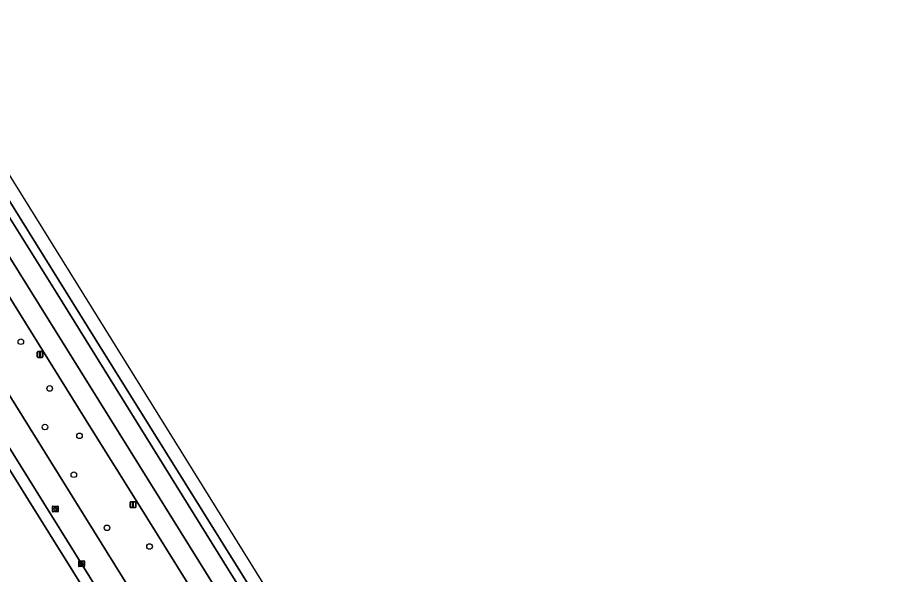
# Model space of a CAD drawing. Extents: x 158132 to 159664, y 385256 to 387218.
# Drawn here: x 159281.4 to 159436.4, y 386434 to 386531.1 of the extents above; entities that cross this region are included whole.
import ezdxf

# ---------------------------------------------------------------- set-up
doc = ezdxf.new("R2010")
doc.units = 0
for name, color, linetype in [('IMGEO_Berm_groen', 7, 'Continuous'), ('IMGEO_Berm_open', 7, 'Continuous'), ('IMGEO_Boom', 7, 'Continuous'), ('IMGEO_Kolk', 7, 'Continuous'), ('IMGEO_Lichtmast', 7, 'Continuous'), ('IMGEO_Loofbos', 7, 'Continuous'), ('IMGEO_Rijbaan_lokaal_open', 7, 'Continuous'), ('IMGEO_Rijbaan_regionaal_gesloten', 7, 'Continuous'), ('IMGEO_Rioolput', 7, 'Continuous'), ('IMGEO_Voetpad_open', 7, 'Continuous')]:
    doc.layers.add(name, color=color, linetype=linetype)

msp = doc.modelspace()

# ---------------------------------------------------------------- linework, layer by layer
at = {"layer": 'IMGEO_Berm_groen'}
for points in [[(159450.9, 386207.96), (159427.26, 386246.56), (159425.1, 386250), (159405.9, 386280.49), (159387.21, 386310.53), (159345.73, 386377.33), (159334.62, 386395.01), (159326.35, 386408.09), (159320.18, 386417.89), (159312.88, 386429.61), (159302.23, 386446.71), (159294.43, 386459.19), (159268.99, 386500), (159264.8, 386506.73), (159232.99, 386557.93)], [(159237.38, 386533.49), (159256.22, 386503.4), (159258.34, 386500), (159274.93, 386473.31), (159298.35, 386435.69), (159305.08, 386424.92), (159316.19, 386407.15), (159337.12, 386373.76), (159339.93, 386369.27), (159350.12, 386352.97), (159352.77, 386348.74), (159360.58, 386336.26), (159392.53, 386284.71), (159414.26, 386250), (159436.59, 386214.4)]]:
    msp.add_lwpolyline(points, dxfattribs=at)
at = {"layer": 'IMGEO_Berm_open'}
msp.add_lwpolyline([(159326.37, 386424.73), (159294.97, 386475.13), (159279.46, 386500), (159265.17, 386522.91), (159244.66, 386555.67), (159234.98, 386571.21), (159233.96, 386572.84), (159232.64, 386572.02), (159233.68, 386570.42), (159242.94, 386555.56), (159253.77, 386538.11), (159277.62, 386500), (159288.12, 386483.23), (159318.51, 386434.33), (159340.68, 386398.8), (159342.02, 386399.64)], close=True, dxfattribs=at)
at = {"layer": 'IMGEO_Boom'}
for centre in [(159281.98, 386474.61), (159287.01, 386466.45), (159286.19, 386459.72), (159292.21, 386458.18), (159291.22, 386451.4), (159297.01, 386442.13), (159304.43, 386438.87)]:
    msp.add_circle(centre, 0.489, dxfattribs=at)
at = {"layer": 'IMGEO_Kolk'}
for p, q in [((159292.07, 386435.46), (159292.07, 386436.31)), ((159292.14, 386436.38), (159292.99, 386436.38)), ((159292.55, 386436.16), (159292.58, 386436.16)), ((159293.07, 386436.31), (159293.07, 386435.46)), ((159292.99, 386435.38), (159292.14, 386435.38)), ((159292.32, 386435.88), (159292.32, 386435.89)), ((159292.76, 386435.84), (159292.36, 386435.84)), ((159292.37, 386435.93), (159292.77, 386435.93)), ((159292.58, 386435.6), (159292.55, 386435.6)), ((159292.81, 386435.89), (159292.81, 386435.88))]:
    msp.add_line(p, q, dxfattribs=at)
for points in [[(159292.07, 386435.46), (159292.07, 386436.31)], [(159292.14, 386436.38), (159292.99, 386436.38)], [(159293.07, 386436.31), (159293.07, 386435.46)], [(159292.99, 386435.38), (159292.14, 386435.38)]]:
    msp.add_lwpolyline(points, dxfattribs=at)
for centre, radius, start, end in [((159292.14, 386436.31), 0.0765, 91.552, 178.448), ((159292.14, 386436.31), 0.0765, 91.552, 178.448), ((159292.99, 386436.31), 0.0765, 1.552, 88.448), ((159292.99, 386436.31), 0.0765, 1.552, 88.448), ((159292.14, 386435.46), 0.0765, 181.552, 268.448), ((159292.14, 386435.46), 0.0765, 181.552, 268.448), ((159292.37, 386435.89), 0.0403, 85.8775, 175.7526), ((159292.36, 386435.88), 0.0366, 178.938, 274.7102), ((159292.77, 386435.88), 0.043, 264.8664, 352.4533), ((159292.77, 386435.89), 0.0386, 1.7309, 96.639), ((159292.99, 386435.46), 0.0765, 271.552, 358.448), ((159292.99, 386435.46), 0.0765, 271.552, 358.448)]:
    msp.add_arc(centre, radius, start, end, dxfattribs=at)
for centre, major_axis, ratio, start_param, end_param in [((159292.55, 386435.88), (-0.387, 0.002), 0.722429, 4.712389, 7.853982), ((159292.58, 386435.88), (-0.39, 0.002), 0.717154, 1.570796, 4.712389)]:
    msp.add_ellipse(centre, major_axis=major_axis, ratio=ratio, start_param=start_param, end_param=end_param, dxfattribs=at)
at = {"layer": 'IMGEO_Lichtmast'}
for p, q in [((159284.83, 386471.98), (159284.83, 386472.78)), ((159284.83, 386472.78), (159284.83, 386471.98)), ((159284.93, 386472.88), (159285.72, 386472.88)), ((159285.72, 386472.88), (159284.93, 386472.88)), ((159285.72, 386471.88), (159284.93, 386471.88)), ((159284.93, 386471.88), (159285.72, 386471.88)), ((159285.82, 386472.78), (159285.82, 386471.98)), ((159285.82, 386471.98), (159285.82, 386472.78)), ((159301.03, 386445.75), (159301.03, 386446.55)), ((159301.03, 386446.55), (159301.03, 386445.75)), ((159301.13, 386446.65), (159301.92, 386446.65)), ((159301.92, 386446.65), (159301.13, 386446.65)), ((159301.92, 386445.65), (159301.13, 386445.65)), ((159301.13, 386445.65), (159301.92, 386445.65)), ((159302.02, 386446.55), (159302.02, 386445.75)), ((159302.02, 386445.75), (159302.02, 386446.55))]:
    msp.add_line(p, q, dxfattribs=at)
for points in [[(159285.25, 386472.76), (159285.4, 386472.76), (159285.4, 386472.01), (159285.25, 386472.01), (159285.25, 386472.76)], [(159301.45, 386446.53), (159301.6, 386446.53), (159301.6, 386445.78), (159301.45, 386445.78), (159301.45, 386446.53)]]:
    msp.add_lwpolyline(points, dxfattribs=at)
for centre, start, end in [((159284.93, 386472.78), 90, 180), ((159284.93, 386472.78), 90, 180), ((159284.93, 386471.98), 180, 270), ((159284.93, 386471.98), 180, 270), ((159285.72, 386472.78), 0, 90), ((159285.72, 386472.78), 360, 90), ((159285.72, 386471.98), 270, 0), ((159285.72, 386471.98), 270, 0), ((159301.13, 386446.55), 90, 180), ((159301.13, 386446.55), 90, 180), ((159301.13, 386445.75), 180, 270), ((159301.13, 386445.75), 180, 270), ((159301.92, 386446.55), 0, 90), ((159301.92, 386446.55), 360, 90), ((159301.92, 386445.75), 270, 0), ((159301.92, 386445.75), 270, 0)]:
    msp.add_arc(centre, 0.1, start, end, dxfattribs=at)
at = {"layer": 'IMGEO_Loofbos'}
msp.add_lwpolyline([(159500, 386100.31), (159430.86, 386210.85), (159406.37, 386250), (159377.74, 386296.22), (159335.56, 386363.38), (159320.93, 386386.67), (159299.26, 386421.42), (159282.86, 386447.72), (159281.62, 386449.7), (159261.29, 386482.19), (159255.64, 386491.24), (159253.15, 386495.23), (159250.17, 386500), (159194.12, 386589.79)], dxfattribs=at)
at = {"layer": 'IMGEO_Rijbaan_lokaal_open'}
for points in [[(159231.68, 386533.49), (159252.73, 386500), (159253.77, 386498.34), (159255, 386496.36), (159257.46, 386492.38), (159272.54, 386467.97), (159295.37, 386431.39), (159300.96, 386422.44), (159318.51, 386394.36), (159336.87, 386365.14), (159342.27, 386356.54), (159368.42, 386314.26), (159377.54, 386299.63), (159408.52, 386250), (159416.04, 386237.98), (159432.37, 386211.79), (159444.43, 386192.43)], [(159392.53, 386284.71), (159360.58, 386336.26), (159352.77, 386348.74), (159350.12, 386352.97), (159339.93, 386369.27), (159337.12, 386373.76), (159316.19, 386407.15), (159305.08, 386424.92), (159298.35, 386435.69), (159274.93, 386473.31), (159258.34, 386500), (159256.22, 386503.4), (159237.38, 386533.49)]]:
    msp.add_lwpolyline(points, dxfattribs=at)
at = {"layer": 'IMGEO_Rijbaan_regionaal_gesloten'}
for points in [[(159343.88, 386400.8), (159254.18, 386545.24), (159229.66, 386584.59), (159229.66, 386584.59), (159228.15, 386583.68), (159233.96, 386572.84), (159234.98, 386571.21), (159244.66, 386555.67), (159265.17, 386522.91), (159279.46, 386500), (159294.97, 386475.13), (159326.37, 386424.73), (159342.02, 386399.64), (159343.88, 386400.8)], [(159226.04, 386582.21), (159225.95, 386582.35), (159222.99, 386580.57), (159259.04, 386523.03), (159337.59, 386396.88), (159340.68, 386398.8), (159318.51, 386434.33), (159288.12, 386483.23), (159277.62, 386500), (159253.77, 386538.11), (159242.94, 386555.56), (159233.68, 386570.42), (159232.64, 386572.02)], [(159222.99, 386580.57), (159219.83, 386578.66), (159222.73, 386574.37), (159229.11, 386564.24), (159230.94, 386561.23), (159232.99, 386557.93), (159264.8, 386506.73), (159268.99, 386500), (159294.43, 386459.19), (159302.23, 386446.71), (159312.88, 386429.61), (159320.18, 386417.89), (159326.35, 386408.09), (159334.62, 386395.01), (159337.59, 386396.88), (159259.04, 386523.03)]]:
    msp.add_lwpolyline(points, close=True, dxfattribs=at)
at = {"layer": 'IMGEO_Rioolput'}
for p, q in [((159287.5, 386444.97), (159287.5, 386445.83)), ((159287.58, 386445.9), (159288.43, 386445.9)), ((159287.76, 386445.39), (159287.76, 386445.41)), ((159287.8, 386445.44), (159288.2, 386445.44)), ((159287.99, 386445.68), (159288.02, 386445.68)), ((159288.25, 386445.41), (159288.25, 386445.39)), ((159288.5, 386445.83), (159288.5, 386444.97)), ((159288.43, 386444.9), (159287.58, 386444.9)), ((159288.2, 386445.36), (159287.8, 386445.36)), ((159288.01, 386445.12), (159287.99, 386445.12))]:
    msp.add_line(p, q, dxfattribs=at)
for points in [[(159287.5, 386444.97), (159287.5, 386445.83)], [(159287.58, 386445.9), (159288.43, 386445.9)], [(159288.5, 386445.83), (159288.5, 386444.97)], [(159288.43, 386444.9), (159287.58, 386444.9)]]:
    msp.add_lwpolyline(points, dxfattribs=at)
for centre, radius, start, end in [((159287.58, 386445.83), 0.0765, 91.552, 178.448), ((159287.58, 386445.83), 0.0765, 91.552, 178.448), ((159287.8, 386445.4), 0.0403, 85.8775, 175.7526), ((159287.8, 386445.39), 0.0366, 178.938, 274.7102), ((159288.21, 386445.41), 0.0386, 1.7309, 96.639), ((159288.2, 386445.4), 0.043, 264.8664, 352.4533), ((159288.43, 386445.83), 0.0765, 1.552, 88.448), ((159288.43, 386445.83), 0.0765, 1.552, 88.448), ((159287.58, 386444.98), 0.0765, 181.552, 268.448), ((159287.58, 386444.98), 0.0765, 181.552, 268.448), ((159288.43, 386444.98), 0.0765, 271.552, 358.448), ((159288.43, 386444.98), 0.0765, 271.552, 358.448)]:
    msp.add_arc(centre, radius, start, end, dxfattribs=at)
for centre, major_axis, ratio, start_param, end_param in [((159287.99, 386445.4), (-0.387, 0.002), 0.722429, 4.712389, 7.853982), ((159288.01, 386445.4), (-0.39, 0.002), 0.717154, 1.570796, 4.712389)]:
    msp.add_ellipse(centre, major_axis=major_axis, ratio=ratio, start_param=start_param, end_param=end_param, dxfattribs=at)
at = {"layer": 'IMGEO_Voetpad_open'}
msp.add_lwpolyline([(159342.27, 386356.54), (159336.87, 386365.14), (159318.51, 386394.36), (159300.96, 386422.44), (159295.37, 386431.39), (159272.54, 386467.97), (159257.46, 386492.38), (159255.64, 386491.24), (159261.29, 386482.19), (159281.62, 386449.7), (159282.86, 386447.72), (159299.26, 386421.42), (159320.93, 386386.67), (159335.56, 386363.38), (159377.74, 386296.22), (159406.37, 386250), (159430.86, 386210.85), (159500, 386100.31), (159562.61, 386000.29), (159562.79, 386000), (159565.37, 385995.91), (159566.44, 385994.98), (159567.43, 385994.12), (159577.44, 385985.43)], dxfattribs=at)

doc.saveas('drawing.dxf')
